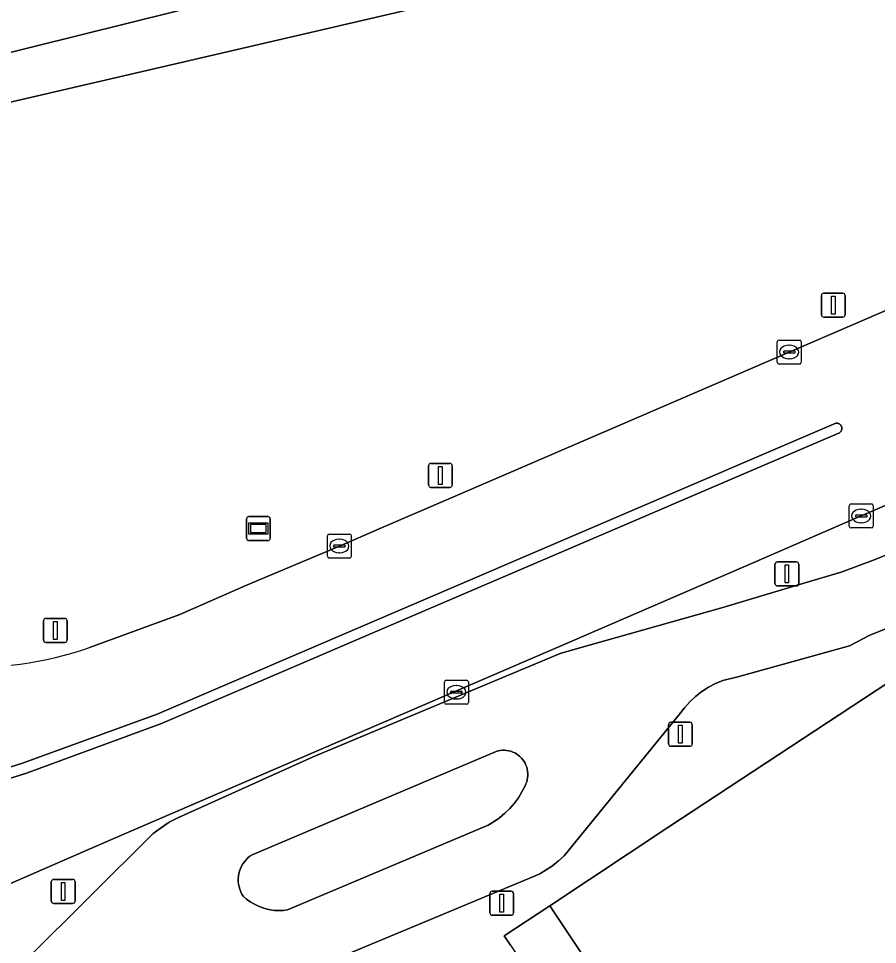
# Model space of a CAD drawing. Extents: x 156412 to 157779, y 382335 to 383768.
# Drawn here: x 157412.71 to 157448.54, y 383028.72 to 383067.34 of the extents above; entities that cross this region are included whole.
import ezdxf

# ---------------------------------------------------------------- set-up
doc = ezdxf.new("R2010")
doc.units = 0
for name, color, linetype in [('IMGEO_Berm_groen', 7, 'Continuous'), ('IMGEO_Kolk', 7, 'Continuous'), ('IMGEO_Lichtmast', 7, 'Continuous'), ('IMGEO_Oever', 7, 'Continuous'), ('IMGEO_Rijbaan_lokaal_gesloten', 7, 'Continuous'), ('IMGEO_Verkeerseiland_gesloten', 7, 'Continuous'), ('IMGEO_Verkeerseiland_groen', 7, 'Continuous'), ('IMGEO_Voetpad_open', 7, 'Continuous'), ('IMGEO_Waterloop', 7, 'Continuous'), ('IMGEO_Wegwijzer', 7, 'Continuous')]:
    doc.layers.add(name, color=color, linetype=linetype)

msp = doc.modelspace()

# ---------------------------------------------------------------- linework, layer by layer
at = {"layer": 'IMGEO_Berm_groen'}
for points in [[(157444.123, 383071.228), (157407.981, 383062.834)], [(157415.71, 383041.121), (157419.444, 383042.49), (157422.196, 383043.689), (157426.092, 383045.34), (157427.758, 383046.058), (157430.83, 383047.382), (157444.861, 383053.431), (157447.567, 383054.599), (157463.842, 383061.622), (157465.442, 383062.313), (157477.37, 383067.444)], [(157455.629, 383049.938), (157447.865, 383046.593), (157443.487, 383044.692), (157435.791, 383041.377), (157416.582, 383033.103), (157415.941, 383032.827), (157412.378, 383031.268)], [(157413.038, 383028.094), (157418.329, 383033.353), (157418.614, 383033.56), (157418.988, 383033.824), (157419.352, 383034.001), (157424.997, 383036.549), (157435.307, 383040.858), (157436.029, 383041.059), (157442.094, 383042.77), (157445.425, 383043.782), (157447.028, 383044.25), (157448.451, 383044.771), (157454.301, 383047.191)], [(157433.229, 383028.692), (157432.973, 383029.079), (157434.87, 383030.335), (157439.792, 383033.594), (157455.142, 383043.689)], [(157450.435, 383042.5), (157448.22, 383041.616), (157447.376, 383041.177), (157446.128, 383040.832), (157442.722, 383039.884), (157442.089, 383039.729), (157441.784, 383039.601), (157441.491, 383039.446), (157441.213, 383039.266), (157440.951, 383039.063), (157440.709, 383038.838), (157440.486, 383038.593), (157440.286, 383038.329), (157435.468, 383032.423), (157435.237, 383032.205), (157434.989, 383032.007), (157434.726, 383031.829), (157434.449, 383031.673), (157434.161, 383031.539), (157424.463, 383027.492)]]:
    msp.add_lwpolyline(points, dxfattribs=at)
msp.add_arc((157410.748, 383055.244), 14.97, 243.3322, 289.3594, dxfattribs=at)
at = {"layer": 'IMGEO_Kolk'}
for p, q in [((157444.36, 383053.005), (157444.36, 383053.857)), ((157444.435, 383053.931), (157445.287, 383053.931)), ((157445.361, 383053.857), (157445.361, 383053.005)), ((157444.662, 383053.474), (157445.06, 383053.474)), ((157444.848, 383053.711), (157444.873, 383053.711)), ((157444.619, 383053.425), (157444.619, 383053.437)), ((157445.057, 383053.388), (157444.659, 383053.388)), ((157444.871, 383053.151), (157444.846, 383053.151)), ((157445.103, 383053.437), (157445.103, 383053.425)), ((157445.287, 383052.931), (157444.435, 383052.931)), ((157447.364, 383046.167), (157447.364, 383047.019)), ((157447.439, 383047.093), (157448.291, 383047.093)), ((157448.365, 383047.019), (157448.365, 383046.167)), ((157447.623, 383046.587), (157447.623, 383046.599)), ((157448.061, 383046.55), (157447.663, 383046.55)), ((157447.666, 383046.636), (157448.064, 383046.636)), ((157447.852, 383046.873), (157447.877, 383046.873)), ((157448.107, 383046.599), (157448.107, 383046.587)), ((157447.875, 383046.313), (157447.85, 383046.313)), ((157425.591, 383044.914), (157425.591, 383045.766)), ((157425.666, 383045.84), (157426.518, 383045.84)), ((157426.592, 383045.766), (157426.592, 383044.914)), ((157448.291, 383046.093), (157447.439, 383046.093)), ((157425.85, 383045.334), (157425.85, 383045.346)), ((157425.893, 383045.383), (157426.291, 383045.383)), ((157426.079, 383045.62), (157426.104, 383045.62)), ((157426.334, 383045.346), (157426.334, 383045.334)), ((157426.288, 383045.297), (157425.89, 383045.297)), ((157426.102, 383045.06), (157426.077, 383045.06)), ((157426.518, 383044.84), (157425.666, 383044.84)), ((157430.472, 383038.816), (157430.472, 383039.668)), ((157430.547, 383039.742), (157431.399, 383039.742)), ((157431.473, 383039.668), (157431.473, 383038.816)), ((157430.731, 383039.236), (157430.731, 383039.248)), ((157431.169, 383039.199), (157430.771, 383039.199)), ((157430.774, 383039.285), (157431.172, 383039.285)), ((157430.96, 383039.522), (157430.985, 383039.522)), ((157431.215, 383039.248), (157431.215, 383039.236)), ((157430.983, 383038.962), (157430.958, 383038.962)), ((157431.399, 383038.742), (157430.547, 383038.742))]:
    msp.add_line(p, q, dxfattribs=at)
for points in [[(157444.36, 383053.005), (157444.36, 383053.857)], [(157444.435, 383053.931), (157445.287, 383053.931)], [(157445.361, 383053.857), (157445.361, 383053.005)], [(157445.287, 383052.931), (157444.435, 383052.931)], [(157447.364, 383046.167), (157447.364, 383047.019)], [(157447.439, 383047.093), (157448.291, 383047.093)], [(157448.365, 383047.019), (157448.365, 383046.167)], [(157425.591, 383044.914), (157425.591, 383045.766)], [(157425.666, 383045.84), (157426.518, 383045.84)], [(157426.592, 383045.766), (157426.592, 383044.914)], [(157448.291, 383046.093), (157447.439, 383046.093)], [(157426.518, 383044.84), (157425.666, 383044.84)], [(157430.472, 383038.816), (157430.472, 383039.668)], [(157430.547, 383039.742), (157431.399, 383039.742)], [(157431.473, 383039.668), (157431.473, 383038.816)], [(157431.399, 383038.742), (157430.547, 383038.742)]]:
    msp.add_lwpolyline(points, dxfattribs=at)
for centre, radius, start, end in [((157444.437, 383053.855), 0.0765, 91.552, 178.448), ((157444.437, 383053.855), 0.0765, 91.552, 178.448), ((157445.285, 383053.855), 0.0765, 1.552, 88.448), ((157445.285, 383053.855), 0.0765, 1.552, 88.448), ((157444.659, 383053.434), 0.0403, 85.8775, 175.7526), ((157445.064, 383053.436), 0.0386, 1.7309, 96.639), ((157444.656, 383053.424), 0.0366, 178.938, 274.7102), ((157445.06, 383053.431), 0.043, 264.8664, 352.4533), ((157444.437, 383053.007), 0.0765, 181.552, 268.448), ((157444.437, 383053.007), 0.0765, 181.552, 268.448), ((157445.285, 383053.007), 0.0765, 271.552, 358.448), ((157445.285, 383053.007), 0.0765, 271.552, 358.448), ((157447.441, 383047.017), 0.0765, 91.552, 178.448), ((157447.441, 383047.017), 0.0765, 91.552, 178.448), ((157448.289, 383047.017), 0.0765, 1.552, 88.448), ((157448.289, 383047.017), 0.0765, 1.552, 88.448), ((157447.663, 383046.596), 0.0403, 85.8775, 175.7526), ((157447.66, 383046.586), 0.0366, 178.938, 274.7102), ((157448.064, 383046.593), 0.043, 264.8664, 352.4533), ((157448.068, 383046.598), 0.0386, 1.7309, 96.639), ((157447.441, 383046.169), 0.0765, 181.552, 268.448), ((157447.441, 383046.169), 0.0765, 181.552, 268.448), ((157448.289, 383046.169), 0.0765, 271.552, 358.448), ((157448.289, 383046.169), 0.0765, 271.552, 358.448), ((157425.668, 383045.764), 0.0765, 91.552, 178.448), ((157425.668, 383045.764), 0.0765, 91.552, 178.448), ((157426.516, 383045.764), 0.0765, 1.552, 88.448), ((157426.516, 383045.764), 0.0765, 1.552, 88.448), ((157425.89, 383045.343), 0.0403, 85.8775, 175.7526), ((157426.295, 383045.345), 0.0386, 1.7309, 96.639), ((157425.887, 383045.333), 0.0366, 178.938, 274.7102), ((157426.291, 383045.34), 0.043, 264.8664, 352.4533), ((157425.668, 383044.916), 0.0765, 181.552, 268.448), ((157425.668, 383044.916), 0.0765, 181.552, 268.448), ((157426.516, 383044.916), 0.0765, 271.552, 358.448), ((157426.516, 383044.916), 0.0765, 271.552, 358.448), ((157430.549, 383039.666), 0.0765, 91.552, 178.448), ((157430.549, 383039.666), 0.0765, 91.552, 178.448), ((157431.397, 383039.666), 0.0765, 1.552, 88.448), ((157431.397, 383039.666), 0.0765, 1.552, 88.448), ((157430.771, 383039.245), 0.0403, 85.8775, 175.7526), ((157430.768, 383039.235), 0.0366, 178.938, 274.7102), ((157431.172, 383039.242), 0.043, 264.8664, 352.4533), ((157431.176, 383039.247), 0.0386, 1.7309, 96.639), ((157430.549, 383038.818), 0.0765, 181.552, 268.448), ((157430.549, 383038.818), 0.0765, 181.552, 268.448), ((157431.397, 383038.818), 0.0765, 271.552, 358.448), ((157431.397, 383038.818), 0.0765, 271.552, 358.448)]:
    msp.add_arc(centre, radius, start, end, dxfattribs=at)
for centre, major_axis, ratio, start_param, end_param in [((157444.847, 383053.431), (-0.387, 0.002), 0.722429, 4.712389, 7.853982), ((157444.872, 383053.431), (-0.39, 0.002), 0.717154, 1.570796, 4.712389), ((157447.851, 383046.593), (-0.387, 0.002), 0.722429, 4.712389, 7.853982), ((157447.876, 383046.593), (-0.39, 0.002), 0.717154, 1.570796, 4.712389), ((157426.078, 383045.34), (-0.387, 0.002), 0.722429, 4.712389, 7.853982), ((157426.103, 383045.34), (-0.39, 0.002), 0.717154, 1.570796, 4.712389), ((157430.959, 383039.242), (-0.387, 0.002), 0.722429, 4.712389, 7.853982), ((157430.984, 383039.242), (-0.39, 0.002), 0.717154, 1.570796, 4.712389)]:
    msp.add_ellipse(centre, major_axis=major_axis, ratio=ratio, start_param=start_param, end_param=end_param, dxfattribs=at)
at = {"layer": 'IMGEO_Lichtmast'}
for p, q in [((157446.201, 383054.985), (157446.201, 383055.785)), ((157446.201, 383055.785), (157446.201, 383054.985)), ((157446.301, 383055.885), (157447.091, 383055.885)), ((157447.091, 383055.885), (157446.301, 383055.885)), ((157447.191, 383055.785), (157447.191, 383054.985)), ((157447.191, 383054.985), (157447.191, 383055.785)), ((157447.091, 383054.885), (157446.301, 383054.885)), ((157446.301, 383054.885), (157447.091, 383054.885)), ((157429.812, 383047.887), (157429.812, 383048.687)), ((157429.812, 383048.687), (157429.812, 383047.887)), ((157429.912, 383048.787), (157430.702, 383048.787)), ((157430.702, 383048.787), (157429.912, 383048.787)), ((157430.802, 383048.687), (157430.802, 383047.887)), ((157430.802, 383047.887), (157430.802, 383048.687)), ((157430.702, 383047.787), (157429.912, 383047.787)), ((157429.912, 383047.787), (157430.702, 383047.787)), ((157444.265, 383043.776), (157444.265, 383044.576)), ((157444.265, 383044.576), (157444.265, 383043.776)), ((157444.365, 383044.676), (157445.155, 383044.676)), ((157445.155, 383044.676), (157444.365, 383044.676)), ((157445.255, 383044.576), (157445.255, 383043.776)), ((157445.255, 383043.776), (157445.255, 383044.576)), ((157445.155, 383043.676), (157444.365, 383043.676)), ((157444.365, 383043.676), (157445.155, 383043.676)), ((157413.847, 383042.318), (157414.637, 383042.318)), ((157414.637, 383042.318), (157413.847, 383042.318)), ((157413.747, 383041.418), (157413.747, 383042.218)), ((157413.747, 383042.218), (157413.747, 383041.418)), ((157414.737, 383042.218), (157414.737, 383041.418)), ((157414.737, 383041.418), (157414.737, 383042.218)), ((157414.637, 383041.318), (157413.847, 383041.318)), ((157413.847, 383041.318), (157414.637, 383041.318)), ((157439.823, 383037.088), (157439.823, 383037.888)), ((157439.823, 383037.888), (157439.823, 383037.088)), ((157439.923, 383037.988), (157440.713, 383037.988)), ((157440.713, 383037.988), (157439.923, 383037.988)), ((157440.813, 383037.888), (157440.813, 383037.088)), ((157440.813, 383037.088), (157440.813, 383037.888)), ((157440.713, 383036.988), (157439.923, 383036.988)), ((157439.923, 383036.988), (157440.713, 383036.988)), ((157414.076, 383030.534), (157414.076, 383031.334)), ((157414.076, 383031.334), (157414.076, 383030.534)), ((157414.176, 383031.434), (157414.966, 383031.434)), ((157414.966, 383031.434), (157414.176, 383031.434)), ((157415.066, 383031.334), (157415.066, 383030.534)), ((157415.066, 383030.534), (157415.066, 383031.334)), ((157432.37, 383030.042), (157432.37, 383030.842)), ((157432.37, 383030.842), (157432.37, 383030.042)), ((157432.47, 383030.942), (157433.26, 383030.942)), ((157433.26, 383030.942), (157432.47, 383030.942)), ((157433.36, 383030.842), (157433.36, 383030.042)), ((157433.36, 383030.042), (157433.36, 383030.842)), ((157414.966, 383030.434), (157414.176, 383030.434)), ((157414.176, 383030.434), (157414.966, 383030.434)), ((157433.26, 383029.942), (157432.47, 383029.942)), ((157432.47, 383029.942), (157433.26, 383029.942))]:
    msp.add_line(p, q, dxfattribs=at)
for points in [[(157446.621, 383055.76), (157446.771, 383055.76), (157446.771, 383055.01), (157446.621, 383055.01), (157446.621, 383055.76)], [(157430.232, 383048.662), (157430.382, 383048.662), (157430.382, 383047.912), (157430.232, 383047.912), (157430.232, 383048.662)], [(157444.685, 383044.551), (157444.835, 383044.551), (157444.835, 383043.801), (157444.685, 383043.801), (157444.685, 383044.551)], [(157414.167, 383042.193), (157414.317, 383042.193), (157414.317, 383041.443), (157414.167, 383041.443), (157414.167, 383042.193)], [(157440.243, 383037.863), (157440.393, 383037.863), (157440.393, 383037.113), (157440.243, 383037.113), (157440.243, 383037.863)], [(157414.496, 383031.309), (157414.646, 383031.309), (157414.646, 383030.559), (157414.496, 383030.559), (157414.496, 383031.309)], [(157432.79, 383030.817), (157432.94, 383030.817), (157432.94, 383030.067), (157432.79, 383030.067), (157432.79, 383030.817)]]:
    msp.add_lwpolyline(points, dxfattribs=at)
for centre, start, end in [((157446.301, 383055.785), 90, 180), ((157446.301, 383055.785), 90, 180), ((157447.091, 383055.785), 0, 90), ((157447.091, 383055.785), 360, 90), ((157446.301, 383054.985), 180, 270), ((157446.301, 383054.985), 180, 270), ((157447.091, 383054.985), 270, 0), ((157447.091, 383054.985), 270, 0), ((157429.912, 383048.687), 90, 180), ((157429.912, 383048.687), 90, 180), ((157430.702, 383048.687), 0, 90), ((157430.702, 383048.687), 360, 90), ((157429.912, 383047.887), 180, 270), ((157429.912, 383047.887), 180, 270), ((157430.702, 383047.887), 270, 0), ((157430.702, 383047.887), 270, 0), ((157444.365, 383044.576), 90, 180), ((157444.365, 383044.576), 90, 180), ((157445.155, 383044.576), 0, 90), ((157445.155, 383044.576), 360, 90), ((157444.365, 383043.776), 180, 270), ((157444.365, 383043.776), 180, 270), ((157445.155, 383043.776), 270, 0), ((157445.155, 383043.776), 270, 0), ((157413.847, 383042.218), 90, 180), ((157413.847, 383042.218), 90, 180), ((157414.637, 383042.218), 0, 90), ((157414.637, 383042.218), 360, 90), ((157413.847, 383041.418), 180, 270), ((157413.847, 383041.418), 180, 270), ((157414.637, 383041.418), 270, 0), ((157414.637, 383041.418), 270, 0), ((157439.923, 383037.888), 90, 180), ((157439.923, 383037.888), 90, 180), ((157440.713, 383037.888), 0, 90), ((157440.713, 383037.888), 360, 90), ((157439.923, 383037.088), 180, 270), ((157439.923, 383037.088), 180, 270), ((157440.713, 383037.088), 270, 0), ((157440.713, 383037.088), 270, 0), ((157414.176, 383031.334), 90, 180), ((157414.176, 383031.334), 90, 180), ((157414.966, 383031.334), 0, 90), ((157414.966, 383031.334), 360, 90), ((157432.47, 383030.842), 90, 180), ((157432.47, 383030.842), 90, 180), ((157433.26, 383030.842), 0, 90), ((157433.26, 383030.842), 360, 90), ((157414.176, 383030.534), 180, 270), ((157414.176, 383030.534), 180, 270), ((157414.966, 383030.534), 270, 0), ((157414.966, 383030.534), 270, 0), ((157432.47, 383030.042), 180, 270), ((157432.47, 383030.042), 180, 270), ((157433.26, 383030.042), 270, 0), ((157433.26, 383030.042), 270, 0)]:
    msp.add_arc(centre, 0.1, start, end, dxfattribs=at)
at = {"layer": 'IMGEO_Oever'}
msp.add_lwpolyline([(157449.519, 383078.597), (157450.735, 383078.918), (157450.931, 383077.953), (157452.039, 383077.488), (157482.064, 383084.351), (157529.21, 383094.967), (157534.25, 383096.218), (157534.608, 383095.11), (157532.034, 383094.074), (157483.923, 383082.993), (157451.718, 383075.666), (157433.131, 383071.09), (157407.359, 383064.692), (157405.948, 383064.335), (157405.108, 383063.942), (157404.839, 383063.459), (157401.766, 383054.702), (157400.765, 383055.131), (157403.839, 383064.531), (157404.339, 383065.353), (157405.125, 383065.747), (157407.342, 383066.461), (157433.006, 383072.895), (157449.877, 383076.899)], close=True, dxfattribs=at)
msp.add_lwpolyline([(157407.981, 383062.834), (157444.123, 383071.228), (157473.781, 383077.858), (157495.957, 383083.276)], dxfattribs=at)
at = {"layer": 'IMGEO_Rijbaan_lokaal_gesloten'}
for points in [[(157477.37, 383067.444), (157465.442, 383062.313), (157463.842, 383061.622), (157447.567, 383054.599), (157444.861, 383053.431), (157430.83, 383047.382), (157427.758, 383046.058), (157426.092, 383045.34), (157422.196, 383043.689), (157419.444, 383042.49), (157415.71, 383041.121)], [(157412.378, 383031.268), (157415.941, 383032.827), (157416.582, 383033.103), (157435.791, 383041.377), (157443.487, 383044.692), (157447.865, 383046.593), (157455.629, 383049.938), (157462.086, 383052.719)], [(157401.378, 383032.99), (157407.166, 383034.494), (157412.874, 383036.276), (157418.489, 383038.332), (157446.799, 383050.463)], [(157446.799, 383050.463), (157446.818, 383050.465), (157446.838, 383050.465), (157446.857, 383050.464), (157446.876, 383050.461), (157446.895, 383050.456), (157446.913, 383050.45), (157446.931, 383050.442), (157446.948, 383050.433), (157446.964, 383050.422), (157446.979, 383050.41), (157446.993, 383050.396), (157447.006, 383050.382), (157447.017, 383050.366), (157447.027, 383050.349), (157447.036, 383050.332), (157447.043, 383050.314), (157447.048, 383050.295), (157447.052, 383050.276), (157447.054, 383050.257), (157447.054, 383050.237), (157447.053, 383050.218), (157447.05, 383050.199), (157447.045, 383050.18), (157447.038, 383050.162), (157447.03, 383050.144), (157447.021, 383050.127), (157447.01, 383050.111), (157446.998, 383050.096), (157446.984, 383050.082), (157446.97, 383050.069), (157446.954, 383050.058), (157418.671, 383037.934), (157413.038, 383035.871), (157407.314, 383034.076)], [(157454.301, 383047.191), (157448.451, 383044.771), (157447.028, 383044.25), (157445.425, 383043.782), (157442.094, 383042.77), (157436.029, 383041.059), (157435.307, 383040.858), (157424.997, 383036.549), (157419.352, 383034.001), (157418.988, 383033.824), (157418.614, 383033.56), (157418.329, 383033.353), (157413.038, 383028.094)], [(157455.142, 383043.689), (157439.792, 383033.594), (157434.87, 383030.335), (157437.675, 383026.121), (157440.643, 383028.097), (157441.042, 383028.124), (157441.315, 383028.088), (157442.395, 383027.38), (157443.919, 383026.145), (157445.226, 383024.875), (157452.85, 383012.931)], [(157424.463, 383027.492), (157434.161, 383031.539), (157434.449, 383031.673), (157434.726, 383031.829), (157434.989, 383032.007), (157435.237, 383032.205), (157435.468, 383032.423), (157440.286, 383038.329), (157440.486, 383038.593), (157440.709, 383038.838), (157440.951, 383039.063), (157441.213, 383039.266), (157441.491, 383039.446), (157441.784, 383039.601), (157442.089, 383039.729), (157442.722, 383039.884), (157446.128, 383040.832), (157447.376, 383041.177), (157448.22, 383041.616), (157450.435, 383042.5)]]:
    msp.add_lwpolyline(points, dxfattribs=at)
msp.add_lwpolyline([(157432.779, 383034.008), (157432.544, 383033.844), (157432.296, 383033.699), (157423.935, 383030.163), (157423.754, 383030.141), (157423.571, 383030.135), (157423.389, 383030.143), (157423.208, 383030.167), (157423.03, 383030.206), (157422.856, 383030.259), (157422.686, 383030.327), (157422.523, 383030.409), (157422.367, 383030.504), (157422.22, 383030.611), (157422.082, 383030.731), (157422.025, 383030.824), (157421.976, 383030.923), (157421.937, 383031.026), (157421.906, 383031.131), (157421.885, 383031.239), (157421.874, 383031.348), (157421.873, 383031.458), (157421.881, 383031.568), (157421.9, 383031.676), (157421.927, 383031.783), (157421.964, 383031.886), (157422.011, 383031.986), (157422.066, 383032.081), (157422.129, 383032.171), (157422.2, 383032.255), (157422.278, 383032.332), (157422.363, 383032.402), (157422.453, 383032.464), (157432.635, 383036.774), (157432.72, 383036.797), (157432.807, 383036.813), (157432.895, 383036.821), (157432.984, 383036.822), (157433.072, 383036.814), (157433.159, 383036.799), (157433.245, 383036.777), (157433.328, 383036.747), (157433.408, 383036.71), (157433.485, 383036.666), (157433.558, 383036.615), (157433.626, 383036.558), (157433.688, 383036.496), (157433.745, 383036.428), (157433.796, 383036.356), (157433.841, 383036.279), (157433.878, 383036.199), (157433.908, 383036.116), (157433.931, 383036.03), (157433.946, 383035.943), (157433.954, 383035.855), (157433.954, 383035.766), (157433.946, 383035.678), (157433.93, 383035.591), (157433.907, 383035.506), (157433.877, 383035.422), (157433.839, 383035.342), (157433.711, 383035.086), (157433.561, 383034.841), (157433.392, 383034.609), (157433.205, 383034.392), (157433, 383034.192)], close=True, dxfattribs=at)
msp.add_arc((157410.748, 383055.244), 14.97, 243.3322, 289.3594, dxfattribs=at)
at = {"layer": 'IMGEO_Verkeerseiland_gesloten'}
msp.add_lwpolyline([(157407.314, 383034.076), (157413.038, 383035.871), (157418.671, 383037.934), (157446.954, 383050.058), (157446.97, 383050.069), (157446.984, 383050.082), (157446.998, 383050.096), (157447.01, 383050.111), (157447.021, 383050.127), (157447.03, 383050.144), (157447.038, 383050.162), (157447.045, 383050.18), (157447.05, 383050.199), (157447.053, 383050.218), (157447.054, 383050.237), (157447.054, 383050.257), (157447.052, 383050.276), (157447.048, 383050.295), (157447.043, 383050.314), (157447.036, 383050.332), (157447.027, 383050.349), (157447.017, 383050.366), (157447.006, 383050.382), (157446.993, 383050.396), (157446.979, 383050.41), (157446.964, 383050.422), (157446.948, 383050.433), (157446.931, 383050.442), (157446.913, 383050.45), (157446.895, 383050.456), (157446.876, 383050.461), (157446.857, 383050.464), (157446.838, 383050.465), (157446.818, 383050.465), (157446.799, 383050.463), (157418.489, 383038.332), (157412.874, 383036.276), (157407.166, 383034.494)], dxfattribs=at)
at = {"layer": 'IMGEO_Verkeerseiland_groen'}
msp.add_lwpolyline([(157432.779, 383034.008), (157433, 383034.192), (157433.205, 383034.392), (157433.392, 383034.609), (157433.561, 383034.841), (157433.711, 383035.086), (157433.839, 383035.342), (157433.877, 383035.422), (157433.907, 383035.506), (157433.93, 383035.591), (157433.946, 383035.678), (157433.954, 383035.766), (157433.954, 383035.855), (157433.946, 383035.943), (157433.931, 383036.03), (157433.908, 383036.116), (157433.878, 383036.199), (157433.841, 383036.279), (157433.796, 383036.356), (157433.745, 383036.428), (157433.688, 383036.496), (157433.626, 383036.558), (157433.558, 383036.615), (157433.485, 383036.666), (157433.408, 383036.71), (157433.328, 383036.747), (157433.245, 383036.777), (157433.159, 383036.799), (157433.072, 383036.814), (157432.984, 383036.822), (157432.895, 383036.821), (157432.807, 383036.813), (157432.72, 383036.797), (157432.635, 383036.774), (157422.453, 383032.464), (157422.363, 383032.402), (157422.278, 383032.332), (157422.2, 383032.255), (157422.129, 383032.171), (157422.066, 383032.081), (157422.011, 383031.986), (157421.964, 383031.886), (157421.927, 383031.783), (157421.9, 383031.676), (157421.881, 383031.568), (157421.873, 383031.458), (157421.874, 383031.348), (157421.885, 383031.239), (157421.906, 383031.131), (157421.937, 383031.026), (157421.976, 383030.923), (157422.025, 383030.824), (157422.082, 383030.731), (157422.22, 383030.611), (157422.367, 383030.504), (157422.523, 383030.409), (157422.686, 383030.327), (157422.856, 383030.259), (157423.03, 383030.206), (157423.208, 383030.167), (157423.389, 383030.143), (157423.571, 383030.135), (157423.754, 383030.141), (157423.935, 383030.163), (157432.296, 383033.699), (157432.544, 383033.844)], close=True, dxfattribs=at)
at = {"layer": 'IMGEO_Voetpad_open'}
msp.add_lwpolyline([(157452.85, 383012.931), (157445.226, 383024.875), (157443.919, 383026.145), (157442.395, 383027.38), (157441.315, 383028.088), (157441.042, 383028.124), (157440.643, 383028.097), (157437.675, 383026.121), (157434.87, 383030.335), (157432.973, 383029.079), (157433.229, 383028.692), (157434.471, 383026.815), (157443.165, 383013.633), (157444.081, 383014.241), (157446.039, 383011.296), (157445.082, 383010.702), (157452.703, 382999.101)], dxfattribs=at)
at = {"layer": 'IMGEO_Waterloop'}
msp.add_lwpolyline([(157449.519, 383078.597), (157449.877, 383076.899), (157433.006, 383072.895), (157407.342, 383066.461), (157405.125, 383065.747), (157404.339, 383065.353), (157403.839, 383064.531), (157400.765, 383055.131), (157401.766, 383054.702), (157404.839, 383063.459), (157405.108, 383063.942), (157405.948, 383064.335), (157407.359, 383064.692), (157433.131, 383071.09), (157451.718, 383075.666), (157483.923, 383082.993), (157532.034, 383094.074), (157534.608, 383095.11), (157534.25, 383096.218), (157529.21, 383094.967), (157482.064, 383084.351), (157452.039, 383077.488), (157450.931, 383077.953), (157450.735, 383078.918)], close=True, dxfattribs=at)
at = {"layer": 'IMGEO_Wegwijzer'}
for p, q in [((157422.321, 383046.569), (157423.111, 383046.569)), ((157423.111, 383046.569), (157422.321, 383046.569)), ((157422.221, 383045.669), (157422.221, 383046.469)), ((157422.221, 383046.469), (157422.221, 383045.669)), ((157423.211, 383046.469), (157423.211, 383045.669)), ((157423.211, 383045.669), (157423.211, 383046.469)), ((157423.111, 383045.569), (157422.321, 383045.569)), ((157422.321, 383045.569), (157423.111, 383045.569))]:
    msp.add_line(p, q, dxfattribs=at)
for points in [[(157422.322, 383046.301), (157423.11, 383046.301), (157423.11, 383045.837), (157422.322, 383045.837), (157422.322, 383046.301)], [(157422.387, 383046.236), (157422.387, 383045.902), (157423.045, 383045.902), (157423.045, 383046.236), (157422.387, 383046.236)]]:
    msp.add_lwpolyline(points, dxfattribs=at)
for centre, start, end in [((157422.321, 383046.469), 90, 180), ((157422.321, 383046.469), 90, 180), ((157423.111, 383046.469), 0, 90), ((157423.111, 383046.469), 360, 90), ((157422.321, 383045.669), 180, 270), ((157422.321, 383045.669), 180, 270), ((157423.111, 383045.669), 270, 0), ((157423.111, 383045.669), 270, 0)]:
    msp.add_arc(centre, 0.1, start, end, dxfattribs=at)

doc.saveas('drawing.dxf')
